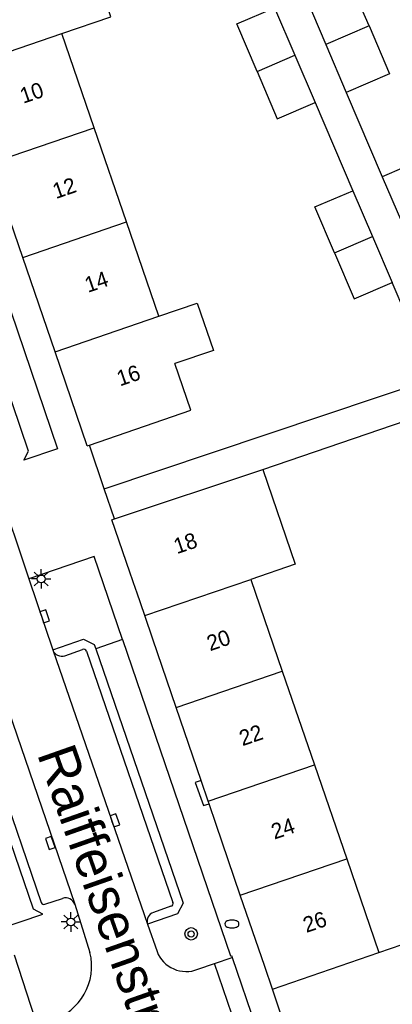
# Model space of a CAD drawing. Extents: x 132994 to 136000, y 393499 to 395512.
# Drawn here: x 134495.8 to 134519.8, y 394732.3 to 394795.5 of the extents above; entities that cross this region are included whole.
import ezdxf

# ---------------------------------------------------------------- set-up
doc = ezdxf.new("R2010")
doc.units = 0
for name, color, linetype in [('gg-afsc-erfafscheiding', 7, 'Continuous'), ('gg-afsc-hekwerk', 7, 'Continuous'), ('gg-anno-huisnummerreeks BGT', 7, 'Continuous'), ('gg-anno-openbare ruimte label', 7, 'Continuous'), ('gg-bbg-gedigitaliseerde bebouwing', 7, 'Continuous'), ('gg-bbg-gedigitaliseerde bijgebouw', 7, 'Continuous'), ('gg-bbg-hoofdgebouw', 7, 'Continuous'), ('gg-bbg-tussenscheiding', 7, 'Continuous'), ('gg-knt-verharding', 7, 'Continuous'), ('gg-knt-verharding nz', 7, 'Continuous'), ('gt-grn-groengrens', 7, 'Continuous'), ('gt-symb-boom', 7, 'Continuous'), ('gt-symb-brandkraan', 7, 'Continuous'), ('gt-symb-kolk', 7, 'Continuous'), ('gt-symb-lichtmast', 7, 'Continuous')]:
    doc.layers.add(name, color=color, linetype=linetype)

# ---------------------------------------------------------------- blocks, each defined once
blk = doc.blocks.new('gt0-BR')
at = {"layer": 'gt-symb-brandkraan'}
for centre, radius, start, end in [((-0.244, 0), 0.206, 107.56694, 252.43307), ((0.599, -2.664), 3, 106.89205, 107.56694), ((0, -0.691), 0.938, 73.10799, 106.89205), ((-0.599, -2.664), 3, 72.43309, 73.10799), ((0.244, 0), 0.206, 287.56695, 72.43309), ((0.599, 2.664), 3, 252.43307, 253.10797), ((0, 0.691), 0.938, 253.10797, 286.89206), ((-0.599, 2.664), 3, 286.89206, 287.56695)]:
    blk.add_arc(centre, radius, start, end, dxfattribs=at)
blk = doc.blocks.new('gt0-KOLK')
at = {"layer": 'gt-symb-kolk'}
blk.add_lwpolyline([(0, 0), (0.375, 0), (0.375, 0.4), (-0.375, 0.4), (-0.375, 0), (0, 0)], dxfattribs=at)
blk = doc.blocks.new('gt0-LMAST')
at = {"layer": 'gt-symb-lichtmast'}
for p, q in [((-0.182, 0.173), (-0.447, 0.438)), ((-0.005, 0.246), (-0.005, 0.621)), ((0.172, 0.173), (0.437, 0.438)), ((-0.255, -0.004), (-0.63, -0.004)), ((-0.182, -0.181), (-0.447, -0.446)), ((-0.005, -0.254), (-0.005, -0.629)), ((0.437, -0.446), (0.172, -0.181)), ((0.245, -0.004), (0.62, -0.004))]:
    blk.add_line(p, q, dxfattribs=at)
blk.add_circle((-0.005, -0.004), 0.25, dxfattribs=at)
blk = doc.blocks.new('gt0-BOOM')
at = {"layer": 'gt-symb-boom'}
for radius in [0.4, 0.2]:
    blk.add_circle((0, 0), radius, dxfattribs=at)

msp = doc.modelspace()

# ---------------------------------------------------------------- linework, layer by layer
at = {"layer": 'gg-afsc-erfafscheiding'}
for p, q in [((134516.806, 394790.804), (134519.119, 394785.39)), ((134514.809, 394790.148), (134517.223, 394784.496)), ((134501.277, 394765.366), (134500.318, 394768.167))]:
    msp.add_line(p, q, dxfattribs=at)
for points in [[(134501.277, 394765.366), (134522.371, 394772.445), (134519.743, 394778.597)], [(134511.447, 394766.606), (134523.158, 394770.602), (134524.351, 394767.944)]]:
    msp.add_lwpolyline(points, dxfattribs=at)
at = {"layer": 'gg-afsc-hekwerk'}
msp.add_line((134501.926, 394763.432), (134501.277, 394765.366), dxfattribs=at)
at = {"layer": 'gg-bbg-gedigitaliseerde bebouwing'}
for p, q in [((134500.633, 394788.538), (134498.562, 394794.587)), ((134502.703, 394782.488), (134500.633, 394788.538)), ((134504.774, 394776.438), (134502.703, 394782.488)), ((134504.774, 394776.438), (134507.236, 394777.28)), ((134500.18, 394768.12), (134500.318, 394768.167)), ((134501.926, 394763.432), (134511.447, 394766.606)), ((134510.678, 394759.55), (134512.699, 394753.661)), ((134512.699, 394753.661), (134514.767, 394747.638)), ((134514.767, 394747.638), (134516.835, 394741.616)), ((134516.835, 394741.616), (134518.903, 394735.594))]:
    msp.add_line(p, q, dxfattribs=at)
for points in [[(134498.562, 394794.587), (134501.688, 394795.657), (134499.616, 394801.711), (134496.499, 394800.64)], [(134507.236, 394777.28), (134508.276, 394774.242), (134505.814, 394773.399)], [(134500.318, 394768.167), (134506.841, 394770.401), (134505.814, 394773.399)], [(134511.447, 394766.606), (134513.526, 394760.523), (134510.678, 394759.55)], [(134518.903, 394735.594), (134522.645, 394736.879), (134524.713, 394730.857), (134520.971, 394729.572)]]:
    msp.add_lwpolyline(points, dxfattribs=at)
at = {"layer": 'gg-bbg-gedigitaliseerde bijgebouw'}
for p, q in [((134518.266, 394795.074), (134515.838, 394800.757)), ((134513.062, 394799.57), (134515.489, 394793.887)), ((134512.209, 394796.233), (134513.505, 394793.199)), ((134515.489, 394793.887), (134516.806, 394790.804)), ((134513.505, 394793.199), (134514.809, 394790.148)), ((134519.119, 394785.39), (134520.345, 394782.52)), ((134517.223, 394784.496), (134518.483, 394781.547)), ((134518.483, 394781.547), (134519.743, 394778.597))]:
    msp.add_line(p, q, dxfattribs=at)
for points in [[(134511.078, 394792.152), (134509.778, 394795.194), (134512.209, 394796.233)], [(134518.266, 394795.074), (134519.583, 394791.99), (134516.806, 394790.804)], [(134511.078, 394792.152), (134512.378, 394789.109), (134514.809, 394790.148)], [(134523.132, 394783.682), (134521.896, 394786.577), (134519.119, 394785.39)], [(134516.052, 394780.508), (134514.792, 394783.458), (134517.223, 394784.496)], [(134516.052, 394780.508), (134517.312, 394777.559), (134519.743, 394778.597)]]:
    msp.add_lwpolyline(points, dxfattribs=at)
at = {"layer": 'gg-bbg-hoofdgebouw'}
for p, q in [((134496.045, 394780.2), (134493.974, 394786.25)), ((134498.116, 394774.15), (134496.045, 394780.2)), ((134500.18, 394768.12), (134498.116, 394774.15)), ((134501.77, 394763.38), (134501.926, 394763.432)), ((134502.922, 394760.011), (134501.77, 394763.38)), ((134503.3, 394758.904), (134502.922, 394760.011)), ((134503.362, 394758.724), (134503.3, 394758.904)), ((134503.874, 394757.225), (134503.362, 394758.724)), ((134504.389, 394755.715), (134503.874, 394757.225)), ((134505.887, 394751.333), (134504.389, 394755.715)), ((134507.491, 394746.641), (134505.887, 394751.333)), ((134507.494, 394746.631), (134507.491, 394746.641)), ((134507.947, 394745.307), (134507.494, 394746.631)), ((134508, 394745.153), (134507.947, 394745.307)), ((134508.458, 394743.811), (134508, 394745.153)), ((134510.006, 394739.282), (134508.458, 394743.811)), ((134511.569, 394734.708), (134510.006, 394739.282)), ((134512.065, 394733.257), (134511.569, 394734.708)), ((134512.614, 394731.652), (134512.065, 394733.257))]:
    msp.add_line(p, q, dxfattribs=at)
at = {"layer": 'gg-bbg-tussenscheiding'}
for p, q in [((134491.903, 394792.299), (134498.562, 394794.587)), ((134518.266, 394795.074), (134515.489, 394793.887)), ((134511.078, 394792.152), (134513.505, 394793.199)), ((134493.974, 394786.25), (134500.633, 394788.538)), ((134496.045, 394780.2), (134502.703, 394782.488)), ((134516.052, 394780.508), (134518.483, 394781.547)), ((134498.116, 394774.15), (134504.774, 394776.438)), ((134503.874, 394757.225), (134510.678, 394759.55)), ((134505.887, 394751.333), (134512.699, 394753.661)), ((134507.947, 394745.307), (134514.767, 394747.638)), ((134510.006, 394739.282), (134516.835, 394741.616)), ((134512.065, 394733.257), (134518.903, 394735.594))]:
    msp.add_line(p, q, dxfattribs=at)
at = {"layer": 'gg-knt-verharding'}
for p, q in [((134494.103, 394766.457), (134496.426, 394759.594)), ((134496.426, 394759.594), (134497.969, 394755.018)), ((134491.711, 394754.929), (134497.228, 394738.806)), ((134498.749, 394754.641), (134499.886, 394755.058)), ((134500.129, 394754.944), (134505.677, 394738.819)), ((134497.468, 394738.697), (134498.604, 394739.076)), ((134499.385, 394738.696), (134500.358, 394735.608)), ((134505.555, 394738.572), (134504.432, 394738.179)), ((134504.053, 394737.429), (134504.661, 394735.664)), ((134496.84, 394731.348), (134495.51, 394735.424)), ((134508.342, 394734.888), (134509.477, 394735.274)), ((134507.275, 394734.525), (134508.342, 394734.888))]:
    msp.add_line(p, q, dxfattribs=at)
for points in [[(134493.971, 394780.717), (134494.024, 394780.561), (134493.972, 394780.543), (134498.281, 394767.932), (134496.109, 394767.193), (134496.406, 394767.788), (134493.327, 394776.818), (134492.64, 394777.175), (134490.665, 394776.501)], [(134502.446, 394755.683), (134500.623, 394761.014), (134496.426, 394759.594)], [(134497.969, 394755.018), (134499.934, 394755.703), (134500.63, 394755.365), (134500.724, 394755.091)], [(134502.446, 394755.683), (134509.369, 394735.389), (134509.431, 394735.407), (134509.477, 394735.274)], [(134500.724, 394755.091), (134506.337, 394738.766), (134505.984, 394738.074), (134504.053, 394737.429)], [(134494.408, 394737.071), (134497.333, 394738.057), (134496.732, 394738.376), (134491.142, 394754.672), (134488.685, 394753.832)], [(134507.491, 394746.641), (134507.103, 394746.508), (134507.636, 394745.029), (134508, 394745.153)]]:
    msp.add_lwpolyline(points, dxfattribs=at)
for centre, radius, start, end in [((134498.562, 394755.25), 0.637, 201.35442, 287.05353), ((134499.951, 394754.881), 0.189, 19.49169, 110.2424), ((134498.797, 394738.479), 0.627, 20.23212, 107.87688), ((134497.405, 394738.877), 0.191, 201.87626, 289.27181), ((134505.508, 394738.749), 0.183, 284.97982, 22.44815), ((134504.607, 394737.62), 0.586, 107.37664, 199.00538), ((134496.798, 394734.737), 3.665, 287.39705, 13.74803), ((134506.533, 394736.39), 2.008, 201.20982, 291.70172)]:
    msp.add_arc(centre, radius, start, end, dxfattribs=at)
at = {"layer": 'gg-knt-verharding nz'}
for p, q in [((134497.969, 394755.018), (134504.053, 394737.429)), ((134509.477, 394735.274), (134514.555, 394720.415)), ((134510.153, 394729.652), (134508.342, 394734.888))]:
    msp.add_line(p, q, dxfattribs=at)
msp.add_lwpolyline([(134493.356, 394756.27), (134494.051, 394754.189), (134499.385, 394738.696)], dxfattribs=at)
at = {"layer": 'gt-grn-groengrens'}
msp.add_line((134502.446, 394755.683), (134500.724, 394755.091), dxfattribs=at)

# ---------------------------------------------------------------- block references
at = {"layer": 'gt-symb-boom'}
msp.add_blockref('gt0-BOOM', (134506.849, 394736.797), dxfattribs=at)
at = {"layer": 'gt-symb-brandkraan'}
msp.add_blockref('gt0-BR', (134509.471, 394737.432), dxfattribs=at)
at = {"layer": 'gt-symb-kolk'}
for p, rotation in [((134497.264, 394757.116), -71.4221437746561), ((134501.768, 394744.013), -70.86075585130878), ((134497.998, 394742.695), 108.9529981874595)]:
    msp.add_blockref('gt0-KOLK', p, dxfattribs=dict(at, rotation=rotation))
at = {"layer": 'gt-symb-lichtmast'}
for p in [(134497.234, 394759.583), (134499.136, 394737.565)]:
    msp.add_blockref('gt0-LMAST', p, dxfattribs=at)

# ---------------------------------------------------------------- texts
at = {"layer": 'gg-anno-huisnummerreeks BGT'}
for s, p in [('10', (134496.073, 394790.069)), ('12', (134498.167, 394783.954)), ('14', (134500.227, 394777.935)), ('16', (134502.283, 394771.929)), ('18', (134505.935, 394761.161)), ('20', (134508.064, 394754.931)), ('22', (134510.146, 394748.84)), ('24', (134512.195, 394742.845)), ('26', (134514.242, 394736.855))]:
    msp.add_text(s, height=1, rotation=18.9, dxfattribs=at).set_placement(p)
at = {"layer": 'gg-anno-openbare ruimte label'}
msp.add_text('Raiffeisenstraat', height=2.5, rotation=289.4, dxfattribs=at).set_placement((134496.942, 394748.356))

doc.saveas('drawing.dxf')
